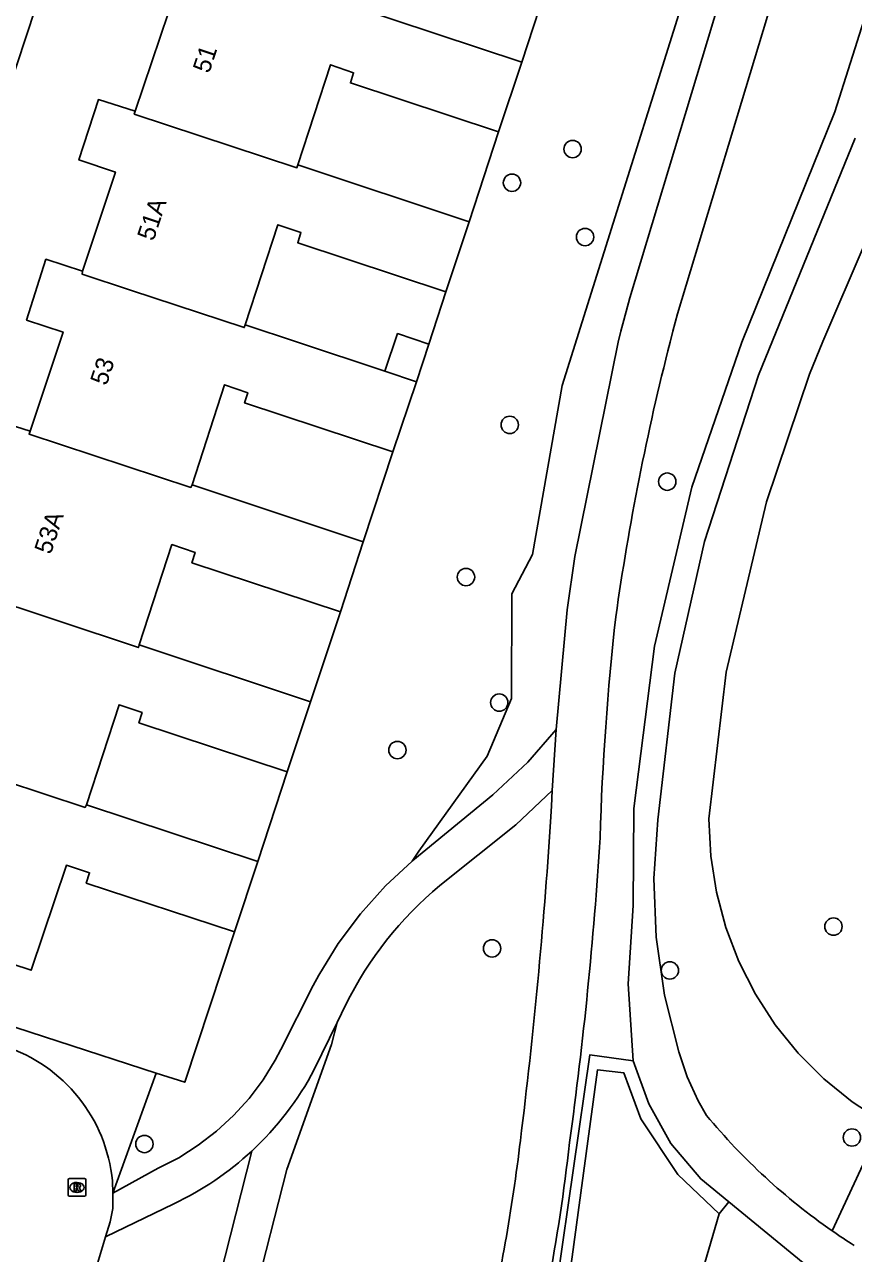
# Model space of a CAD drawing. Extents: x 157793 to 159380, y 380882 to 382313.
# Drawn here: x 159125.5 to 159172.2, y 381948.6 to 382017.9 of the extents above; entities that cross this region are included whole.
import ezdxf

# ---------------------------------------------------------------- set-up
doc = ezdxf.new("R2010")
doc.units = 0
for name, color, linetype in [('IMGEO_Boom', 7, 'Continuous'), ('IMGEO_Fietspad_gesloten', 7, 'Continuous'), ('IMGEO_Groenvoorziening', 7, 'Continuous'), ('IMGEO_Haag', 7, 'Continuous'), ('IMGEO_Hek', 7, 'Continuous'), ('IMGEO_Pand', 7, 'Continuous'), ('IMGEO_Pand_nummerreeks', 7, 'Continuous'), ('IMGEO_Rietland', 7, 'Continuous'), ('IMGEO_Rijbaan_lokaal_open', 7, 'Continuous'), ('IMGEO_Rioolput', 7, 'Continuous'), ('IMGEO_Voetpad_halfverhard', 7, 'Continuous'), ('IMGEO_Voetpad_open', 7, 'Continuous')]:
    doc.layers.add(name, color=color, linetype=linetype)

msp = doc.modelspace()

# ---------------------------------------------------------------- linework, layer by layer
at = {"layer": 'IMGEO_Boom'}
for centre in [(159156.372, 382010.894), (159152.956, 382008.994), (159157.075, 382005.933), (159152.832, 381995.34), (159161.707, 381992.135), (159150.363, 381986.754), (159152.235, 381979.677), (159146.497, 381976.994), (159171.078, 381967.042), (159151.832, 381965.806), (159161.854, 381964.564), (159132.239, 381954.776), (159172.121, 381955.143)]:
    msp.add_circle(centre, 0.489, dxfattribs=at)
at = {"layer": 'IMGEO_Fietspad_gesloten'}
for points in [[(159155.452, 381978.155), (159156.067, 381984.897), (159156.502, 381987.909), (159158.94, 382000), (159159.098, 382000.627), (159159.258, 382001.252), (159159.59, 382002.512), (159164.931, 382020.216), (159165.144, 382020.924), (159169.393, 382032.971), (159169.617, 382033.57), (159170.784, 382036.272)], [(159167.607, 382019.2), (159162.285, 382001.61), (159162.026, 382000.626), (159161.865, 382000)], [(159147.331, 381970.736), (159147.363, 381970.766), (159151.868, 381974.473), (159153.854, 381976.313), (159155.452, 381978.155)], [(159155.452, 381978.155), (159155.223, 381974.719)], [(159148.89, 381969.351), (159153.177, 381972.787), (159155.223, 381974.719)], [(159155.223, 381974.719), (159155.174, 381973.831), (159155.128, 381972.943)], [(159130.463, 381952.003), (159133.008, 381953.406), (159134.167, 381954.005), (159135.268, 381954.705), (159136.302, 381955.501), (159137.261, 381956.385), (159138.137, 381957.352), (159138.923, 381958.394), (159139.613, 381959.501), (159139.933, 381960.102), (159141.757, 381963.714), (159142.066, 381964.29), (159143.167, 381966.08), (159144.424, 381967.765), (159145.826, 381969.331), (159147.331, 381970.736)], [(159143.096, 381961.63), (159143.586, 381962.641)], [(159141.813, 381958.979), (159143.096, 381961.63)], [(159130.044, 381949.535), (159133.886, 381951.4)]]:
    msp.add_lwpolyline(points, dxfattribs=at)
for centre, radius, start, end in [((159301.221, 381964.441), 143.821, 165.68533, 171.97534), ((159310.02, 381967.506), 152.166, 173.58083, 178.28714), ((158844.055, 381993.288), 311.738, 352.94146, 356.25796), ((158927.378, 381986.472), 230.994, 352.13229, 356.42146), ((159162.238, 381953.348), 20.839, 129.83255, 153.51739), ((159126.449, 381967.112), 17.384, 312.90235, 332.10504), ((159049.638, 381967.321), 104.523, 346.81098, 353.21964), ((159126.458, 381967.103), 17.371, 295.31661, 312.90138), ((159055.868, 381965.899), 100.936, 344.39776, 353.71691)]:
    msp.add_arc(centre, radius, start, end, dxfattribs=at)
at = {"layer": 'IMGEO_Groenvoorziening'}
for points in [[(159147.331, 381970.736), (159147.706, 381971.289), (159151.557, 381976.657), (159152.922, 381979.902), (159152.952, 381985.804), (159154.114, 381988.022), (159155.783, 381997.56), (159164.928, 382026.72), (159167.45, 382036.484), (159170.784, 382036.272)], [(159155.164, 382020.865), (159153.512, 382015.802)], [(159152.198, 382011.861), (159150.54, 382006.8)], [(159149.223, 382002.842), (159148.276, 381999.894)], [(159146.234, 381993.811), (159144.572, 381988.75)], [(159143.28, 381984.792), (159141.597, 381979.724)], [(159140.29, 381975.765), (159138.621, 381970.706)], [(159137.309, 381966.739), (159134.507, 381958.259), (159132.906, 381958.778)], [(159173.862, 381956.029), (159170.997, 381949.883)], [(159164.635, 381950.833), (159163.463, 381946.858), (159163.363, 381941.443), (159164.547, 381937.796), (159168.291, 381933.297), (159172.162, 381930.137)]]:
    msp.add_lwpolyline(points, dxfattribs=at)
at = {"layer": 'IMGEO_Haag'}
for points in [[(159145.316, 381907.161), (159146.041, 381909.45), (159154.374, 381941.983), (159155.498, 381947.013), (159157.338, 381959.799), (159159.79, 381959.467)], [(159145.888, 381906.974), (159154.154, 381937.878), (159156.043, 381946.187), (159157.783, 381958.963), (159159.261, 381958.788), (159160.214, 381956.198), (159162.313, 381953.058), (159164.635, 381950.833)], [(159165.177, 381951.514), (159164.635, 381950.833)]]:
    msp.add_lwpolyline(points, dxfattribs=at)
at = {"layer": 'IMGEO_Hek'}
for points in [[(159157.338, 381959.799), (159155.498, 381947.013), (159154.374, 381941.983), (159146.041, 381909.45), (159145.316, 381907.161)], [(159159.79, 381959.467), (159157.338, 381959.799)]]:
    msp.add_lwpolyline(points, dxfattribs=at)
at = {"layer": 'IMGEO_Pand'}
for points in [[(159131.718, 382013.037), (159133.59, 382018.602), (159131.504, 382019.315), (159132.623, 382022.708), (159134.716, 382022.046)], [(159153.512, 382015.802), (159143.86, 382018.999)], [(159140.888, 382009.997), (159142.724, 382015.649), (159144.028, 382015.203), (159143.849, 382014.627), (159152.198, 382011.861)], [(159153.512, 382015.802), (159152.198, 382011.861)], [(159128.744, 382004.011), (159130.598, 382009.601), (159128.542, 382010.279), (159129.645, 382013.685), (159131.718, 382013.037)], [(159140.888, 382009.997), (159140.837, 382009.841), (159131.663, 382012.872), (159131.718, 382013.037)], [(159150.54, 382006.8), (159140.888, 382009.997)], [(159149.223, 382002.842), (159140.876, 382005.607), (159141.055, 382006.183), (159139.751, 382006.629), (159137.915, 382000.977)], [(159150.54, 382006.8), (159149.223, 382002.842)], [(159128.744, 382004.011), (159126.683, 382004.683), (159125.594, 382001.25), (159127.649, 382000.569), (159127.46, 382000), (159125.795, 381994.99)], [(159137.915, 382000.977), (159137.865, 382000.822), (159134.019, 382002.088), (159131.444, 382002.936), (159128.73, 382003.83), (159128.744, 382004.011)], [(159137.915, 382000.977), (159140.865, 382000), (159145.796, 381998.36)], [(159148.276, 381999.894), (159146.51, 382000.487), (159145.796, 381998.36)], [(159148.276, 381999.894), (159147.564, 381997.772)], [(159145.796, 381998.36), (159147.564, 381997.772)], [(159134.92, 381991.948), (159136.756, 381997.6), (159138.06, 381997.154), (159137.881, 381996.578), (159146.234, 381993.811)], [(159147.564, 381997.772), (159146.234, 381993.811)], [(159122.824, 381985.96), (159124.653, 381991.572), (159122.586, 381992.246), (159123.705, 381995.642), (159125.795, 381994.99)], [(159125.795, 381994.99), (159125.738, 381994.817), (159134.86, 381991.81), (159134.92, 381991.948)], [(159144.572, 381988.75), (159134.92, 381991.948)], [(159131.949, 381982.934), (159133.785, 381988.586), (159135.089, 381988.14), (159134.91, 381987.564), (159143.28, 381984.792)], [(159144.572, 381988.75), (159143.28, 381984.792)], [(159122.824, 381985.96), (159122.77, 381985.8), (159131.898, 381982.777), (159131.949, 381982.934)], [(159141.597, 381979.724), (159131.949, 381982.934)], [(159128.969, 381973.904), (159130.805, 381979.556), (159132.109, 381979.11), (159131.93, 381978.534), (159140.29, 381975.765)], [(159141.597, 381979.724), (159140.29, 381975.765)], [(159137.309, 381966.739), (159128.957, 381969.496), (159129.145, 381970.073), (159127.84, 381970.498), (159125.856, 381964.573), (159116.773, 381967.556), (159118.721, 381973.513), (159116.636, 381974.201), (159117.747, 381977.609), (159119.83, 381976.929)], [(159119.83, 381976.929), (159119.79, 381976.77), (159128.89, 381973.76), (159128.969, 381973.904)], [(159138.621, 381970.706), (159128.969, 381973.904)], [(159138.621, 381970.706), (159137.309, 381966.739)]]:
    msp.add_lwpolyline(points, dxfattribs=at)
at = {"layer": 'IMGEO_Rietland'}
msp.add_lwpolyline([(159172.866, 382005.61), (159170.48, 382000.05), (159169.733, 381998.2), (159167.304, 381990.999), (159165.028, 381981.393), (159164.06, 381973.116), (159164.165, 381971.006), (159164.484, 381968.974), (159165.013, 381966.987), (159165.748, 381965.065), (159166.679, 381963.231), (159167.797, 381961.505), (159169.089, 381959.905), (159170.542, 381958.448), (159172.138, 381957.152), (159173.862, 381956.029)], dxfattribs=at)
at = {"layer": 'IMGEO_Rijbaan_lokaal_open'}
for points in [[(159110.79, 381972.424), (159119.875, 382000), (159136.415, 382050.207), (159129.251, 382063.628)], [(159130.463, 381952.003), (159130.428, 381952.692)], [(159130.044, 381949.535), (159130.308, 381950.379), (159130.45, 381951.141), (159130.463, 381952.003)], [(159129.368, 381947.338), (159129.535, 381947.843), (159130.044, 381949.535)]]:
    msp.add_lwpolyline(points, dxfattribs=at)
msp.add_arc((159121.6, 381951.856), 8.868, 5.408, 72.06038, dxfattribs=at)
at = {"layer": 'IMGEO_Rioolput'}
for p, q in [((159127.934, 381951.899), (159127.934, 381952.751)), ((159128.009, 381952.825), (159128.861, 381952.825)), ((159128.422, 381952.605), (159128.447, 381952.605)), ((159128.935, 381952.751), (159128.935, 381951.899)), ((159128.861, 381951.825), (159128.009, 381951.825)), ((159128.445, 381952.045), (159128.42, 381952.045))]:
    msp.add_line(p, q, dxfattribs=at)
for points in [[(159127.934, 381951.899), (159127.934, 381952.751)], [(159128.009, 381952.825), (159128.861, 381952.825)], [(159128.523, 381952.523), (159128.271, 381952.525), (159128.271, 381952.125)], [(159128.271, 381952.125), (159128.395, 381952.125), (159128.395, 381952.287), (159128.406, 381952.287)], [(159128.449, 381952.444), (159128.395, 381952.444), (159128.395, 381952.363)], [(159128.395, 381952.363), (159128.447, 381952.363)], [(159128.453, 381952.258), (159128.524, 381952.125), (159128.664, 381952.125), (159128.599, 381952.251)], [(159128.935, 381952.751), (159128.935, 381951.899)], [(159128.861, 381951.825), (159128.009, 381951.825)]]:
    msp.add_lwpolyline(points, dxfattribs=at)
for centre, radius, start, end in [((159128.011, 381952.749), 0.0765, 91.55205, 178.44795), ((159128.011, 381952.749), 0.0765, 91.55205, 178.44795), ((159128.405, 381952.234), 0.0533, 26.02933, 88.69889), ((159128.431, 381952.552), 0.19, 274.7715, 282.96867), ((159128.455, 381952.348), 0.0964, 77.00612, 93.18647), ((159128.469, 381952.405), 0.0378, 276.66336, 79.67722), ((159128.522, 381952.413), 0.109, 350.36119, 89.41601), ((159128.52, 381952.413), 0.112, 277.58423, 350.98172), ((159128.504, 381952.198), 0.108, 29.51342, 73.79051), ((159128.859, 381952.749), 0.0765, 1.55205, 88.44795), ((159128.859, 381952.749), 0.0765, 1.55205, 88.44795), ((159128.011, 381951.901), 0.0765, 181.55205, 268.44795), ((159128.011, 381951.901), 0.0765, 181.55205, 268.44795), ((159128.859, 381951.901), 0.0765, 271.55205, 358.44795), ((159128.859, 381951.901), 0.0765, 271.55205, 358.44795)]:
    msp.add_arc(centre, radius, start, end, dxfattribs=at)
for centre, major_axis, ratio, start_param, end_param in [((159128.421, 381952.325), (-0.387, 0.002), 0.722429, 4.712389, 7.853982), ((159128.446, 381952.325), (-0.39, 0.002), 0.717154, 1.570796, 4.712389)]:
    msp.add_ellipse(centre, major_axis=major_axis, ratio=ratio, start_param=start_param, end_param=end_param, dxfattribs=at)
at = {"layer": 'IMGEO_Voetpad_halfverhard'}
for points in [[(159182.33, 382046.476), (159180.747, 382044.305), (159179.399, 382041.981), (159178.3, 382039.523), (159177.054, 382036.233), (159175.999, 382032.009), (159175.409, 382027.32), (159174.808, 382024.493), (159171.153, 382012.993), (159165.908, 382000), (159163.093, 381991.834), (159160.983, 381982.85), (159159.824, 381973.694), (159159.778, 381968.237), (159159.499, 381963.813), (159159.79, 381959.467)], [(159163.923, 381956.393), (159163.446, 381957.203), (159162.829, 381958.557), (159162.357, 381959.968), (159161.548, 381963.17), (159161.076, 381966.446), (159160.95, 381969.755), (159161.17, 381973.058), (159162.138, 381981.335), (159163.801, 381988.751), (159166.843, 381998.142), (159172.295, 382011.507)], [(159143.096, 381961.63), (159142.777, 381960.396), (159140.256, 381953.344), (159138.41, 381946.037), (159137.47, 381941.329), (159137.353, 381939.107), (159138.133, 381924.37), (159137.812, 381918.461), (159137.443, 381915.674), (159135.792, 381908.087), (159134.098, 381902.701), (159131.683, 381895.631), (159130.554, 381893.021), (159129.159, 381890.544), (159119.727, 381877.187)], [(159159.79, 381959.467), (159160.677, 381957.039), (159161.908, 381954.798), (159163.6, 381952.805), (159165.177, 381951.514)], [(159102.523, 381865.804), (159110.164, 381862.744), (159110.598, 381862.732), (159111.229, 381862.884), (159111.783, 381863.223), (159112.094, 381863.554), (159112.675, 381866.149), (159113.525, 381868.669), (159114.668, 381871.154), (159116.391, 381874.196), (159122.468, 381883.397), (159127.06, 381889.882), (159128.602, 381892.276), (159129.886, 381894.817), (159130.795, 381897.167), (159134.101, 381907.119), (159135.105, 381910.814), (159135.907, 381914.558), (159136.668, 381920.131), (159136.85, 381923.901), (159136.373, 381934.172), (159135.778, 381939.114), (159136.179, 381946.087), (159138.283, 381954.378)], [(159165.177, 381951.514), (159171.574, 381946.277), (159172.266, 381944.837)]]:
    msp.add_lwpolyline(points, dxfattribs=at)
for centre, radius, start, end in [((159191.274, 381979.015), 35.494, 219.59429, 235.16076), ((159191.142, 381978.814), 35.253, 235.14982, 237.57648)]:
    msp.add_arc(centre, radius, start, end, dxfattribs=at)
at = {"layer": 'IMGEO_Voetpad_open'}
for points in [[(159116.251, 381964.18), (159132.906, 381958.778)], [(159132.906, 381958.778), (159130.463, 381952.003)]]:
    msp.add_lwpolyline(points, dxfattribs=at)

# ---------------------------------------------------------------- texts
at = {"layer": 'IMGEO_Pand_nummerreeks'}
for s, rotation, p in [('51', 71.65119, (159135.883, 382015.121)), ('51A', 71.65119, (159132.749, 382005.663)), ('53', 71.77442, (159130.102, 381997.51)), ('53A', 71.64139, (159126.951, 381987.985))]:
    msp.add_text(s, height=1, rotation=rotation, dxfattribs=at).set_placement(p)

doc.saveas('drawing.dxf')
